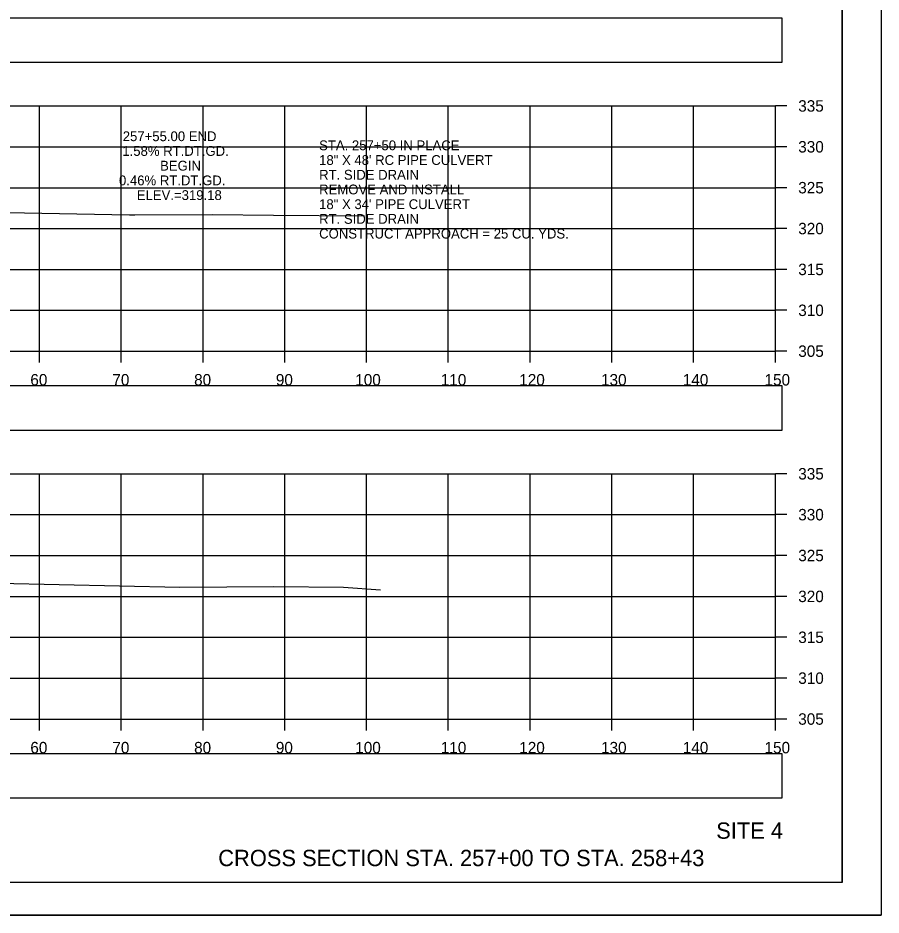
# Model space of a CAD drawing. Extents: x 1376273 to 1384221, y 378927 to 384592.
# Drawn here: x 1380615.2 to 1380720.8, y 382031.9 to 382141.6 of the extents above; entities that cross this region are included whole.
import ezdxf

# ---------------------------------------------------------------- set-up
doc = ezdxf.new("R2010")
doc.units = 0
for name, color, linetype in [('R_Axis', 7, 'Continuous'), ('R_Axis Annot', 7, 'Continuous'), ('R_Border', 7, 'Continuous'), ('R_Draft', 7, 'Continuous'), ('R_Exist Surface', 7, 'Continuous'), ('R_Grid', 7, 'Continuous'), ('R_No Plot', 7, 'Continuous'), ('R_Xsect Elev', 7, 'Continuous')]:
    doc.layers.add(name, color=color, linetype=linetype)

msp = doc.modelspace()

# ---------------------------------------------------------------- linework, layer by layer
at = {"layer": 'R_Axis'}
for p, q in [((1380707.84, 382100.86), (1380707.84, 382130.86)), ((1380709.24, 382130.86), (1380707.84, 382130.86)), ((1380709.24, 382125.86), (1380707.84, 382125.86)), ((1380709.24, 382120.86), (1380707.84, 382120.86)), ((1380709.24, 382115.86), (1380707.84, 382115.86)), ((1380709.24, 382110.86), (1380707.84, 382110.86)), ((1380709.24, 382105.86), (1380707.84, 382105.86)), ((1380407.84, 382100.86), (1380707.84, 382100.86)), ((1380617.84, 382099.46), (1380617.84, 382100.86)), ((1380627.84, 382099.46), (1380627.84, 382100.86)), ((1380637.84, 382099.46), (1380637.84, 382100.86)), ((1380647.84, 382099.46), (1380647.84, 382100.86)), ((1380657.84, 382099.46), (1380657.84, 382100.86)), ((1380667.84, 382099.46), (1380667.84, 382100.86)), ((1380677.84, 382099.46), (1380677.84, 382100.86)), ((1380687.84, 382099.46), (1380687.84, 382100.86)), ((1380697.84, 382099.46), (1380697.84, 382100.86)), ((1380707.84, 382099.46), (1380707.84, 382100.86)), ((1380709.24, 382100.86), (1380707.84, 382100.86)), ((1380707.84, 382055.86), (1380707.84, 382085.86)), ((1380709.24, 382085.86), (1380707.84, 382085.86)), ((1380709.24, 382080.86), (1380707.84, 382080.86)), ((1380709.24, 382075.86), (1380707.84, 382075.86)), ((1380709.24, 382070.86), (1380707.84, 382070.86)), ((1380709.24, 382065.86), (1380707.84, 382065.86)), ((1380709.24, 382060.86), (1380707.84, 382060.86)), ((1380407.84, 382055.86), (1380707.84, 382055.86)), ((1380617.84, 382054.46), (1380617.84, 382055.86)), ((1380627.84, 382054.46), (1380627.84, 382055.86)), ((1380637.84, 382054.46), (1380637.84, 382055.86)), ((1380647.84, 382054.46), (1380647.84, 382055.86)), ((1380657.84, 382054.46), (1380657.84, 382055.86)), ((1380667.84, 382054.46), (1380667.84, 382055.86)), ((1380677.84, 382054.46), (1380677.84, 382055.86)), ((1380687.84, 382054.46), (1380687.84, 382055.86)), ((1380697.84, 382054.46), (1380697.84, 382055.86)), ((1380707.84, 382054.46), (1380707.84, 382055.86)), ((1380709.24, 382055.86), (1380707.84, 382055.86))]:
    msp.add_line(p, q, dxfattribs=at)
at = {"layer": 'R_Axis Annot'}
for points in [[(1380406.99, 382136.2), (1380708.68, 382136.2), (1380708.68, 382141.61), (1380406.99, 382141.61)], [(1380406.99, 382091.21), (1380708.68, 382091.21), (1380708.68, 382096.62), (1380406.99, 382096.62)], [(1380406.99, 382046.21), (1380708.68, 382046.21), (1380708.68, 382051.62), (1380406.99, 382051.62)]]:
    msp.add_lwpolyline(points, close=True, dxfattribs=at)
at = {"layer": 'R_Border'}
for q in [(1380716.02, 382241.32), (1380399.84, 382035.86)]:
    msp.add_line((1380716.02, 382035.86), q, dxfattribs=at)
at = {"layer": 'R_Exist Surface'}
for points in [[(1380613.83, 382117.84), (1380628.84, 382117.55), (1380629.49, 382117.55), (1380639, 382117.58), (1380646.44, 382117.5), (1380657.59, 382117.42)], [(1380612.83, 382072.48), (1380635.01, 382072), (1380646.51, 382072.06), (1380655.04, 382071.97), (1380659.56, 382071.66)]]:
    msp.add_lwpolyline(points, dxfattribs=at)
at = {"layer": 'R_Grid'}
for p, q in [((1380407.84, 382130.86), (1380707.84, 382130.86)), ((1380617.84, 382100.86), (1380617.84, 382130.86)), ((1380627.84, 382100.86), (1380627.84, 382130.86)), ((1380637.84, 382100.86), (1380637.84, 382130.86)), ((1380647.84, 382100.86), (1380647.84, 382130.86)), ((1380657.84, 382100.86), (1380657.84, 382130.86)), ((1380667.84, 382100.86), (1380667.84, 382130.86)), ((1380677.84, 382100.86), (1380677.84, 382130.86)), ((1380687.84, 382100.86), (1380687.84, 382130.86)), ((1380697.84, 382100.86), (1380697.84, 382130.86)), ((1380707.84, 382100.86), (1380707.84, 382130.86)), ((1380407.84, 382125.86), (1380707.84, 382125.86)), ((1380407.84, 382120.86), (1380707.84, 382120.86)), ((1380407.84, 382115.86), (1380707.84, 382115.86)), ((1380407.84, 382110.86), (1380707.84, 382110.86)), ((1380407.84, 382105.86), (1380707.84, 382105.86)), ((1380407.84, 382100.86), (1380707.84, 382100.86)), ((1380407.84, 382085.86), (1380707.84, 382085.86)), ((1380617.84, 382055.86), (1380617.84, 382085.86)), ((1380627.84, 382055.86), (1380627.84, 382085.86)), ((1380637.84, 382055.86), (1380637.84, 382085.86)), ((1380647.84, 382055.86), (1380647.84, 382085.86)), ((1380657.84, 382055.86), (1380657.84, 382085.86)), ((1380667.84, 382055.86), (1380667.84, 382085.86)), ((1380677.84, 382055.86), (1380677.84, 382085.86)), ((1380687.84, 382055.86), (1380687.84, 382085.86)), ((1380697.84, 382055.86), (1380697.84, 382085.86)), ((1380707.84, 382055.86), (1380707.84, 382085.86)), ((1380407.84, 382080.86), (1380707.84, 382080.86)), ((1380407.84, 382075.86), (1380707.84, 382075.86)), ((1380407.84, 382070.86), (1380707.84, 382070.86)), ((1380407.84, 382065.86), (1380707.84, 382065.86)), ((1380407.84, 382060.86), (1380707.84, 382060.86)), ((1380407.84, 382055.86), (1380707.84, 382055.86))]:
    msp.add_line(p, q, dxfattribs=at)
at = {"layer": 'R_No Plot'}
msp.add_line((1380387.44, 382031.88), (1380720.77, 382031.88), dxfattribs=at)
for points in [[(1380387.43, 382245.21), (1380720.77, 382245.21), (1380720.77, 382031.88), (1380387.43, 382031.88)], [(1380633.76, 382241.32), (1380633.76, 382231.44), (1380669.49, 382231.44), (1380669.49, 382228.52), (1380692.69, 382228.52), (1380692.69, 382204.19), (1380716.02, 382204.19), (1380716.02, 382035.86), (1380399.84, 382035.86), (1380399.84, 382241.32)]]:
    msp.add_lwpolyline(points, close=True, dxfattribs=at)

# ---------------------------------------------------------------- texts
at = {"layer": 'R_Axis Annot'}
for s, height, p in [('335', 1.4, (1380710.64, 382130.16)), ('STA. 257+50 IN PLACE', 1.2, (1380652.04, 382125.44)), ('330', 1.4, (1380710.64, 382125.16)), ('18" X 48\' RC PIPE CULVERT', 1.2, (1380652.04, 382123.64)), ('RT. SIDE DRAIN', 1.2, (1380652.04, 382121.84)), ('REMOVE AND INSTALL', 1.2, (1380652.04, 382120.04)), ('325', 1.4, (1380710.64, 382120.16)), ('18" X 34\' PIPE CULVERT', 1.2, (1380652.04, 382118.24)), ('RT. SIDE DRAIN', 1.2, (1380652.04, 382116.44)), ('320', 1.4, (1380710.64, 382115.16)), ('CONSTRUCT APPROACH = 25 CU. YDS.', 1.2, (1380652.04, 382114.64)), ('315', 1.4, (1380710.64, 382110.16)), ('310', 1.4, (1380710.64, 382105.16)), ('305', 1.4, (1380710.64, 382100.16)), ('60', 1.4, (1380616.72, 382096.66)), ('70', 1.4, (1380626.75, 382096.66)), ('80', 1.4, (1380636.75, 382096.66)), ('90', 1.4, (1380646.75, 382096.66)), ('100', 1.4, (1380656.46, 382096.66)), ('110', 1.4, (1380666.92, 382096.66)), ('120', 1.4, (1380676.52, 382096.66)), ('130', 1.4, (1380686.52, 382096.66)), ('140', 1.4, (1380696.52, 382096.66)), ('150', 1.4, (1380706.52, 382096.66)), ('335', 1.4, (1380710.64, 382085.16)), ('330', 1.4, (1380710.64, 382080.16)), ('325', 1.4, (1380710.64, 382075.16)), ('320', 1.4, (1380710.64, 382070.16)), ('315', 1.4, (1380710.64, 382065.16)), ('310', 1.4, (1380710.64, 382060.16)), ('305', 1.4, (1380710.64, 382055.16)), ('60', 1.4, (1380616.72, 382051.66)), ('70', 1.4, (1380626.75, 382051.66)), ('80', 1.4, (1380636.75, 382051.66)), ('90', 1.4, (1380646.75, 382051.66)), ('100', 1.4, (1380656.46, 382051.66)), ('110', 1.4, (1380666.92, 382051.66)), ('120', 1.4, (1380676.52, 382051.66)), ('130', 1.4, (1380686.52, 382051.66)), ('140', 1.4, (1380696.52, 382051.66)), ('150', 1.4, (1380706.52, 382051.66))]:
    msp.add_text(s, height=height, dxfattribs=at).set_placement(p)
at = {"layer": 'R_Draft'}
for s, p in [('SITE 4', (1380700.61, 382041.21)), ('CROSS SECTION STA. 257+00 TO STA. 258+43', (1380639.7, 382037.86))]:
    msp.add_text(s, height=2, dxfattribs=at).set_placement(p)
at = {"layer": 'R_Xsect Elev'}
for s, p in [('257+55.00 END', (1380628.02, 382126.55)), ('1.58% RT.DT.GD.', (1380627.97, 382124.75)), ('BEGIN', (1380632.59, 382122.95)), ('0.46% RT.DT.GD.', (1380627.56, 382121.15)), ('ELEV.=319.18', (1380629.74, 382119.35))]:
    msp.add_text(s, height=1.2, rotation=360, dxfattribs=at).set_placement(p)

doc.saveas('drawing.dxf')
